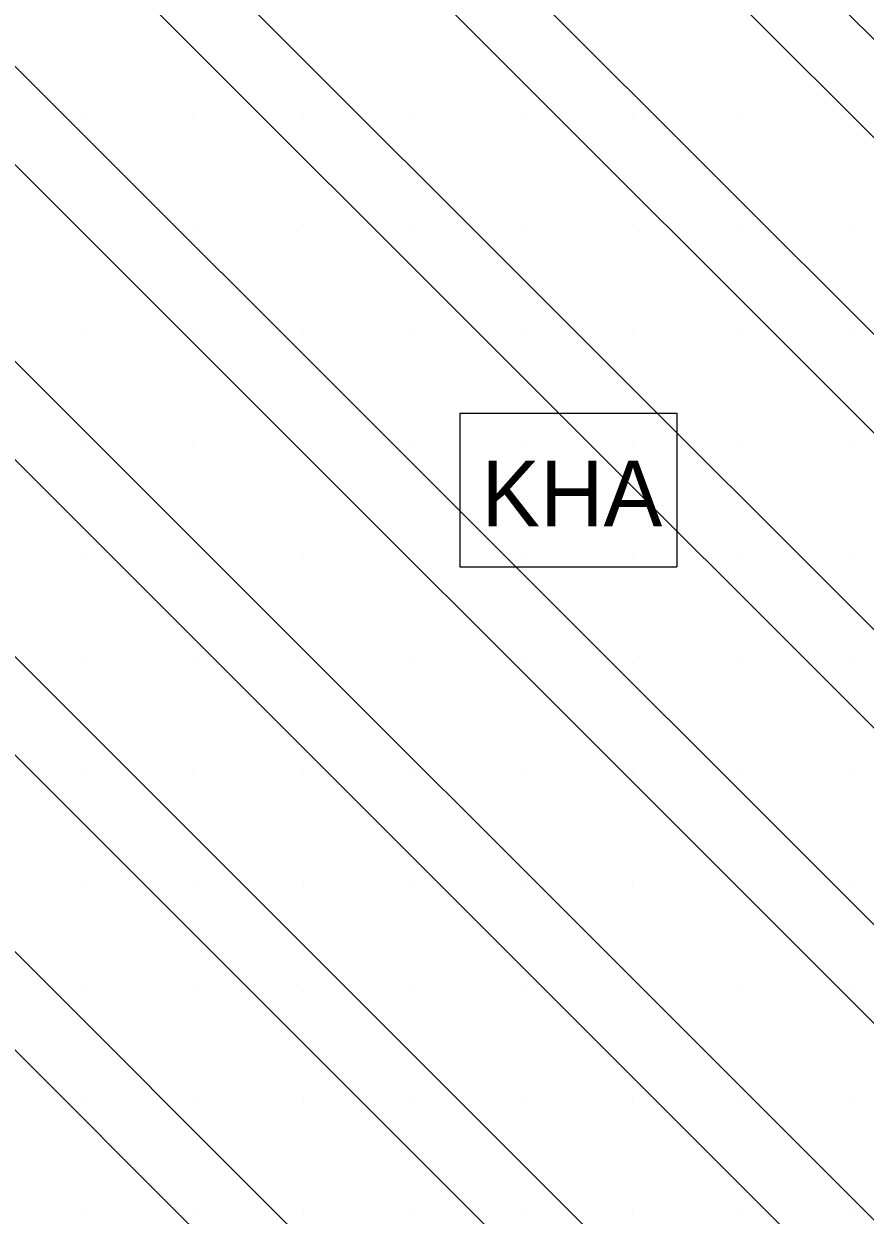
# Model space of a CAD drawing. Extents: x 419109 to 421295, y 4452223 to 4457798.
# Drawn here: x 420300.6 to 420492.5, y 4455694.4 to 4455966.2 of the extents above; entities that cross this region are included whole.
import ezdxf

# ---------------------------------------------------------------- set-up
doc = ezdxf.new("R2010")
doc.units = 0
for name, color, linetype in [('SEMBOL_FAT', 7, 'Continuous'), ('SN_TR_SIVILASMA', 7, 'Continuous'), ('TRFAT_KHA', 7, 'Continuous')]:
    doc.layers.add(name, color=color, linetype=linetype)

msp = doc.modelspace()

# ---------------------------------------------------------------- linework, layer by layer
at = {"layer": 'SEMBOL_FAT'}
for p, q in [((420400.04, 4455877.36), (420400.04, 4455842.36)), ((420400.04, 4455877.36), (420449.51, 4455877.36)), ((420449.51, 4455877.36), (420449.51, 4455842.36)), ((420400.04, 4455842.36), (420449.51, 4455842.36))]:
    msp.add_line(p, q, dxfattribs=at)
at = {"layer": 'SN_TR_SIVILASMA'}
for p, q in [((421268.38, 4455188.77), (420123.47, 4456333.68)), ((421268.15, 4455166.56), (420116.87, 4456317.84)), ((421267.69, 4455122.12), (420103.66, 4456286.14)), ((421267.46, 4455099.9), (420097.06, 4456270.29)), ((421266.99, 4455055.46), (420083.86, 4456238.6)), ((421266.76, 4455033.24), (420079.94, 4456220.06)), ((421255.58, 4454999.52), (420079.94, 4456175.16)), ((421232.89, 4454999.76), (420079.94, 4456152.71)), ((421187.51, 4455000.24), (420079.94, 4456107.81)), ((421164.82, 4455000.48), (420095.66, 4456069.64)), ((421119.44, 4455000.96), (420129.33, 4455991.06)), ((421096.75, 4455001.2), (420145.11, 4455952.83)), ((421051.37, 4455001.68), (420175.05, 4455878)), ((421028.68, 4455001.92), (420190.02, 4455840.58))]:
    msp.add_line(p, q, dxfattribs=at)
at = {"layer": 'TRFAT_KHA'}
for p, q in [((420314.37, 4455945.38), (420314.37, 4455945.38)), ((420339.37, 4455945.38), (420339.37, 4455945.38)), ((420364.37, 4455945.38), (420364.37, 4455945.38)), ((420389.37, 4455945.38), (420389.37, 4455945.38)), ((420414.37, 4455945.38), (420414.37, 4455945.38)), ((420439.37, 4455945.38), (420439.37, 4455945.38)), ((420464.37, 4455945.38), (420464.37, 4455945.38)), ((420489.37, 4455945.38), (420489.37, 4455945.38)), ((420314.37, 4455920.38), (420314.37, 4455920.38)), ((420339.37, 4455920.38), (420339.37, 4455920.38)), ((420364.37, 4455920.38), (420364.37, 4455920.38)), ((420389.37, 4455920.38), (420389.37, 4455920.38)), ((420414.37, 4455920.38), (420414.37, 4455920.38)), ((420439.37, 4455920.38), (420439.37, 4455920.38)), ((420464.37, 4455920.38), (420464.37, 4455920.38)), ((420489.37, 4455920.38), (420489.37, 4455920.38)), ((420314.37, 4455895.38), (420314.37, 4455895.38)), ((420339.37, 4455895.38), (420339.37, 4455895.38)), ((420364.37, 4455895.38), (420364.37, 4455895.38)), ((420389.37, 4455895.38), (420389.37, 4455895.38)), ((420414.37, 4455895.38), (420414.37, 4455895.38)), ((420439.37, 4455895.38), (420439.37, 4455895.38)), ((420464.37, 4455895.38), (420464.37, 4455895.38)), ((420489.37, 4455895.38), (420489.37, 4455895.38)), ((420314.37, 4455870.38), (420314.37, 4455870.38)), ((420339.37, 4455870.38), (420339.37, 4455870.38)), ((420364.37, 4455870.38), (420364.37, 4455870.38)), ((420389.37, 4455870.38), (420389.37, 4455870.38)), ((420414.37, 4455870.38), (420414.37, 4455870.38)), ((420439.37, 4455870.38), (420439.37, 4455870.38)), ((420464.37, 4455870.38), (420464.37, 4455870.38)), ((420489.37, 4455870.38), (420489.37, 4455870.38)), ((420314.37, 4455845.38), (420314.37, 4455845.38)), ((420339.37, 4455845.38), (420339.37, 4455845.38)), ((420364.37, 4455845.38), (420364.37, 4455845.38)), ((420389.37, 4455845.38), (420389.37, 4455845.38)), ((420414.37, 4455845.38), (420414.37, 4455845.38)), ((420439.37, 4455845.38), (420439.37, 4455845.38)), ((420464.37, 4455845.38), (420464.37, 4455845.38)), ((420489.37, 4455845.38), (420489.37, 4455845.38)), ((420314.37, 4455820.38), (420314.37, 4455820.38)), ((420339.37, 4455820.38), (420339.37, 4455820.38)), ((420364.37, 4455820.38), (420364.37, 4455820.38)), ((420389.37, 4455820.38), (420389.37, 4455820.38)), ((420414.37, 4455820.38), (420414.37, 4455820.38)), ((420439.37, 4455820.38), (420439.37, 4455820.38)), ((420464.37, 4455820.38), (420464.37, 4455820.38)), ((420489.37, 4455820.38), (420489.37, 4455820.38)), ((420314.37, 4455795.38), (420314.37, 4455795.38)), ((420339.37, 4455795.38), (420339.37, 4455795.38)), ((420364.37, 4455795.38), (420364.37, 4455795.38)), ((420389.37, 4455795.38), (420389.37, 4455795.38)), ((420414.37, 4455795.38), (420414.37, 4455795.38)), ((420439.37, 4455795.38), (420439.37, 4455795.38)), ((420464.37, 4455795.38), (420464.37, 4455795.38)), ((420489.37, 4455795.38), (420489.37, 4455795.38)), ((420314.37, 4455770.38), (420314.37, 4455770.38)), ((420339.37, 4455770.38), (420339.37, 4455770.38)), ((420364.37, 4455770.38), (420364.37, 4455770.38)), ((420389.37, 4455770.38), (420389.37, 4455770.38)), ((420414.37, 4455770.38), (420414.37, 4455770.38)), ((420439.37, 4455770.38), (420439.37, 4455770.38)), ((420464.37, 4455770.38), (420464.37, 4455770.38)), ((420489.37, 4455770.38), (420489.37, 4455770.38)), ((420314.37, 4455745.38), (420314.37, 4455745.38)), ((420339.37, 4455745.38), (420339.37, 4455745.38)), ((420364.37, 4455745.38), (420364.37, 4455745.38)), ((420389.37, 4455745.38), (420389.37, 4455745.38)), ((420414.37, 4455745.38), (420414.37, 4455745.38)), ((420439.37, 4455745.38), (420439.37, 4455745.38)), ((420464.37, 4455745.38), (420464.37, 4455745.38)), ((420489.37, 4455745.38), (420489.37, 4455745.38)), ((420314.37, 4455720.38), (420314.37, 4455720.38)), ((420339.37, 4455720.38), (420339.37, 4455720.38)), ((420364.37, 4455720.38), (420364.37, 4455720.38)), ((420389.37, 4455720.38), (420389.37, 4455720.38)), ((420414.37, 4455720.38), (420414.37, 4455720.38)), ((420439.37, 4455720.38), (420439.37, 4455720.38)), ((420464.37, 4455720.38), (420464.37, 4455720.38)), ((420489.37, 4455720.38), (420489.37, 4455720.38)), ((420314.37, 4455695.38), (420314.37, 4455695.38)), ((420339.37, 4455695.38), (420339.37, 4455695.38)), ((420364.37, 4455695.38), (420364.37, 4455695.38)), ((420389.37, 4455695.38), (420389.37, 4455695.38)), ((420414.37, 4455695.38), (420414.37, 4455695.38)), ((420439.37, 4455695.38), (420439.37, 4455695.38)), ((420464.37, 4455695.38), (420464.37, 4455695.38)), ((420489.37, 4455695.38), (420489.37, 4455695.38))]:
    msp.add_line(p, q, dxfattribs=at)

# ---------------------------------------------------------------- texts
at = {"layer": 'SEMBOL_FAT'}
msp.add_text('KHA', height=15, dxfattribs=at).set_placement((420404.94, 4455851.58))

doc.saveas('drawing.dxf')
